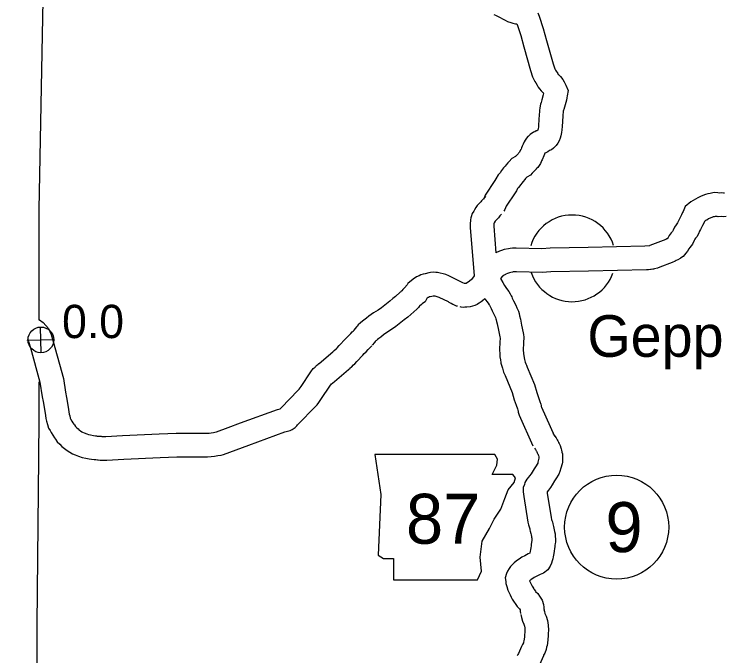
# Model space of a CAD drawing. Extents: x -939622 to -934222, y 1383701 to 1385301.
# Drawn here: x -936540.66 to -936513.63, y 1385146.18 to 1385170.59 of the extents above; entities that cross this region are included whole.
import ezdxf

# ---------------------------------------------------------------- set-up
doc = ezdxf.new("R2010")
doc.units = 0
for name, color, linetype in [('Level 10', 7, 'Continuous'), ('Level 15', 7, 'Continuous'), ('Level 2', 7, 'Continuous'), ('Level 21', 7, 'Continuous'), ('Level 24', 7, 'Continuous'), ('Level 25', 7, 'Continuous'), ('Level 26', 7, 'Continuous'), ('Level 27', 7, 'Continuous')]:
    doc.layers.add(name, color=color, linetype=linetype)

msp = doc.modelspace()

# ---------------------------------------------------------------- linework, layer by layer
at = {"layer": 'Level 10'}
for points in [[(-936520.739, 1385170.636), (-936520.687, 1385170.513), (-936520.531, 1385170.039), (-936520.405, 1385169.593), (-936520.158, 1385168.704), (-936520.105, 1385168.543), (-936520.089, 1385168.509), (-936520.063, 1385168.459), (-936520.043, 1385168.424), (-936520.008, 1385168.366), (-936519.984, 1385168.331), (-936519.961, 1385168.299), (-936519.941, 1385168.279), (-936519.876, 1385168.224), (-936519.792, 1385168.105), (-936519.738, 1385168.017), (-936519.681, 1385167.889), (-936519.59, 1385167.69), (-936519.623, 1385167.488), (-936519.637, 1385167.412), (-936519.653, 1385167.323), (-936519.723, 1385167.054), (-936519.755, 1385166.968), (-936519.76, 1385166.943), (-936519.772, 1385166.898), (-936519.774, 1385166.846), (-936519.787, 1385166.775), (-936519.789, 1385166.761), (-936519.794, 1385166.71), (-936519.816, 1385166.311), (-936519.824, 1385166.184), (-936519.84, 1385166.093), (-936519.86, 1385165.959), (-936519.888, 1385165.874), (-936519.926, 1385165.767), (-936519.975, 1385165.676), (-936520.044, 1385165.594), (-936520.098, 1385165.542), (-936520.15, 1385165.495), (-936520.222, 1385165.434), (-936520.291, 1385165.397), (-936520.36, 1385165.354), (-936520.413, 1385165.332), (-936520.466, 1385165.303), (-936520.471, 1385165.302), (-936520.476, 1385165.296), (-936520.476, 1385165.295), (-936520.487, 1385165.268), (-936520.508, 1385165.198), (-936520.572, 1385165.047), (-936520.596, 1385165.006), (-936520.611, 1385164.974), (-936520.637, 1385164.912), (-936520.738, 1385164.756), (-936520.8, 1385164.703), (-936520.804, 1385164.698), (-936520.83, 1385164.667), (-936520.864, 1385164.634), (-936520.892, 1385164.597), (-936520.954, 1385164.54), (-936521.022, 1385164.468), (-936521.156, 1385164.39), (-936521.169, 1385164.375), (-936521.207, 1385164.334), (-936521.238, 1385164.298), (-936521.292, 1385164.226), (-936521.351, 1385164.164), (-936521.392, 1385164.108), (-936521.471, 1385163.998), (-936521.51, 1385163.953), (-936521.557, 1385163.873), (-936521.602, 1385163.795), (-936521.939, 1385163.278), (-936521.966, 1385163.215), (-936521.991, 1385163.156), (-936522.028, 1385163.092)], [(-936522.412, 1385170.576), (-936522.348, 1385170.548), (-936522.278, 1385170.509), (-936521.98, 1385170.357), (-936521.89, 1385170.317), (-936521.773, 1385170.271), (-936521.69, 1385170.251), (-936521.586, 1385170.219), (-936521.54, 1385170.221), (-936521.53, 1385170.196), (-936521.392, 1385169.776), (-936521.272, 1385169.35), (-936521.02, 1385168.442), (-936520.943, 1385168.21), (-936520.895, 1385168.107), (-936520.851, 1385168.026), (-936520.821, 1385167.972), (-936520.767, 1385167.882), (-936520.723, 1385167.817), (-936520.671, 1385167.743), (-936520.614, 1385167.677), (-936520.547, 1385167.614), (-936520.543, 1385167.607), (-936520.535, 1385167.595), (-936520.523, 1385167.568), (-936520.533, 1385167.516), (-936520.583, 1385167.324), (-936520.618, 1385167.228), (-936520.633, 1385167.162), (-936520.648, 1385167.107), (-936520.67, 1385167.007), (-936520.672, 1385166.939), (-936520.674, 1385166.925), (-936520.682, 1385166.873), (-936520.692, 1385166.778), (-936520.714, 1385166.364), (-936520.719, 1385166.293), (-936520.728, 1385166.239), (-936520.737, 1385166.18), (-936520.775, 1385166.156), (-936520.799, 1385166.146), (-936520.852, 1385166.118), (-936520.905, 1385166.096), (-936521.036, 1385166.014), (-936521.098, 1385165.948), (-936521.116, 1385165.929), (-936521.167, 1385165.876), (-936521.225, 1385165.797), (-936521.266, 1385165.731), (-936521.304, 1385165.649), (-936521.338, 1385165.562), (-936521.356, 1385165.504), (-936521.377, 1385165.455), (-936521.393, 1385165.428), (-936521.431, 1385165.345), (-936521.479, 1385165.295), (-936521.494, 1385165.277), (-936521.542, 1385165.23), (-936521.56, 1385165.205), (-936521.586, 1385165.182), (-936521.588, 1385165.179), (-936521.732, 1385165.094), (-936521.83, 1385164.985), (-936521.879, 1385164.934), (-936521.942, 1385164.859), (-936521.98, 1385164.808), (-936522.045, 1385164.74), (-936522.119, 1385164.637), (-936522.178, 1385164.556), (-936522.245, 1385164.478), (-936522.335, 1385164.326), (-936522.371, 1385164.264), (-936522.737, 1385163.703), (-936522.795, 1385163.565), (-936522.799, 1385163.557), (-936522.807, 1385163.542)], [(-936522.72, 1385163.65), (-936522.753, 1385163.62), (-936522.781, 1385163.591), (-936522.819, 1385163.554), (-936522.878, 1385163.487), (-936522.911, 1385163.446), (-936522.934, 1385163.423), (-936522.993, 1385163.361), (-936523.043, 1385163.304), (-936523.097, 1385163.236), (-936523.155, 1385163.144), (-936523.179, 1385163.092), (-936523.242, 1385163.006), (-936523.278, 1385162.876), (-936523.286, 1385162.84), (-936523.302, 1385162.768), (-936523.306, 1385162.694), (-936523.308, 1385162.664), (-936523.312, 1385162.616), (-936523.316, 1385162.549), (-936523.314, 1385162.478), (-936523.167, 1385160.638)], [(-936522.116, 1385162.984), (-936522.123, 1385162.977), (-936522.142, 1385162.957), (-936522.168, 1385162.931), (-936522.186, 1385162.912), (-936522.24, 1385162.843), (-936522.293, 1385162.791), (-936522.327, 1385162.755), (-936522.353, 1385162.726), (-936522.362, 1385162.714), (-936522.363, 1385162.713), (-936522.395, 1385162.644), (-936522.409, 1385162.624), (-936522.41, 1385162.598), (-936522.415, 1385162.55), (-936522.415, 1385162.539), (-936522.415, 1385162.526), (-936522.334, 1385161.511)], [(-936522.166, 1385160.536), (-936522.071, 1385160.376), (-936522.006, 1385160.261), (-936521.954, 1385160.195), (-936521.891, 1385160.103), (-936521.844, 1385160.035), (-936521.787, 1385159.949), (-936521.753, 1385159.873), (-936521.734, 1385159.834), (-936521.71, 1385159.783), (-936521.663, 1385159.685), (-936521.583, 1385159.514), (-936521.536, 1385159.422), (-936521.481, 1385159.292), (-936521.454, 1385159.194), (-936521.433, 1385159.113), (-936521.404, 1385158.98), (-936521.36, 1385158.752), (-936521.294, 1385158.463), (-936521.286, 1385158.396), (-936521.27, 1385158.303), (-936521.28, 1385158.085), (-936521.292, 1385157.799), (-936521.291, 1385157.692), (-936521.29, 1385157.679), (-936521.287, 1385157.667), (-936521.273, 1385157.596), (-936521.264, 1385157.517), (-936521.242, 1385157.456), (-936521.217, 1385157.346), (-936521.199, 1385157.286), (-936521.177, 1385157.238), (-936521.15, 1385157.162), (-936520.869, 1385156.502), (-936520.778, 1385156.196), (-936520.709, 1385156), (-936520.658, 1385155.846), (-936520.629, 1385155.755), (-936520.615, 1385155.694), (-936520.608, 1385155.66), (-936520.6, 1385155.632), (-936520.111, 1385154.538)], [(-936522.753, 1385159.754), (-936522.68, 1385159.663), (-936522.633, 1385159.594), (-936522.589, 1385159.53), (-936522.579, 1385159.515), (-936522.57, 1385159.495), (-936522.546, 1385159.445), (-936522.521, 1385159.393), (-936522.476, 1385159.3), (-936522.391, 1385159.118), (-936522.352, 1385159.042), (-936522.334, 1385158.998), (-936522.323, 1385158.959), (-936522.308, 1385158.901), (-936522.286, 1385158.801), (-936522.241, 1385158.566), (-936522.182, 1385158.309), (-936522.177, 1385158.268), (-936522.174, 1385158.247), (-936522.179, 1385158.122), (-936522.192, 1385157.813), (-936522.19, 1385157.661), (-936522.184, 1385157.553), (-936522.168, 1385157.482), (-936522.163, 1385157.457), (-936522.146, 1385157.308), (-936522.106, 1385157.2), (-936522.088, 1385157.118), (-936522.044, 1385156.969), (-936522.011, 1385156.897), (-936521.988, 1385156.835), (-936521.717, 1385156.196), (-936521.634, 1385155.919), (-936521.561, 1385155.708), (-936521.513, 1385155.568), (-936521.499, 1385155.521), (-936521.494, 1385155.498), (-936521.483, 1385155.449), (-936521.453, 1385155.333), (-936520.933, 1385154.171)], [(-936520.173, 1385154.639), (-936520.112, 1385154.564), (-936520.087, 1385154.527), (-936520.04, 1385154.473), (-936519.999, 1385154.39), (-936519.983, 1385154.357), (-936519.959, 1385154.309), (-936519.952, 1385154.29), (-936519.93, 1385154.251), (-936519.895, 1385154.172), (-936519.864, 1385154.089), (-936519.857, 1385154.057), (-936519.841, 1385154.003), (-936519.828, 1385153.938), (-936519.824, 1385153.918), (-936519.803, 1385153.855), (-936519.8, 1385153.753), (-936519.799, 1385153.732), (-936519.798, 1385153.688), (-936519.8, 1385153.612), (-936519.806, 1385153.547), (-936519.819, 1385153.486), (-936519.825, 1385153.448), (-936519.847, 1385153.352), (-936519.867, 1385153.31), (-936519.902, 1385153.192), (-936519.947, 1385153.092), (-936520.056, 1385152.909), (-936520.104, 1385152.829), (-936520.193, 1385152.686), (-936520.259, 1385152.581), (-936520.338, 1385152.478), (-936520.39, 1385152.41), (-936520.385, 1385152.37), (-936520.232, 1385151.442), (-936520.214, 1385151.367), (-936520.204, 1385151.322), (-936520.188, 1385151.273), (-936520.164, 1385151.196), (-936520.146, 1385151.102), (-936520.131, 1385151.032), (-936520.117, 1385150.975), (-936520.101, 1385150.902), (-936520.084, 1385150.82), (-936520.076, 1385150.713), (-936520.069, 1385150.628), (-936520.071, 1385150.512), (-936520.082, 1385150.434), (-936520.089, 1385150.38), (-936520.097, 1385150.326), (-936520.101, 1385150.262), (-936520.116, 1385150.158), (-936520.129, 1385150.069), (-936520.151, 1385149.945), (-936520.173, 1385149.863), (-936520.193, 1385149.792), (-936520.223, 1385149.701), (-936520.273, 1385149.592), (-936520.364, 1385149.445), (-936520.522, 1385149.321), (-936520.651, 1385149.27), (-936520.706, 1385149.243), (-936520.832, 1385149.18), (-936520.885, 1385149.154), (-936520.933, 1385149.119), (-936520.988, 1385149.082), (-936521.02, 1385149.058), (-936521.052, 1385149.032), (-936521.045, 1385149.007), (-936521.032, 1385148.983), (-936520.995, 1385148.907), (-936520.951, 1385148.828), (-936520.929, 1385148.783), (-936520.889, 1385148.722), (-936520.879, 1385148.698), (-936520.831, 1385148.631), (-936520.824, 1385148.623), (-936520.744, 1385148.548), (-936520.672, 1385148.442), (-936520.647, 1385148.411), (-936520.577, 1385148.297), (-936520.526, 1385148.132), (-936520.517, 1385148.032), (-936520.513, 1385147.977), (-936520.503, 1385147.911)], [(-936520.871, 1385154.071), (-936520.832, 1385154.023), (-936520.801, 1385153.977), (-936520.797, 1385153.973), (-936520.79, 1385153.958), (-936520.782, 1385153.941), (-936520.763, 1385153.896), (-936520.734, 1385153.845), (-936520.73, 1385153.835), (-936520.727, 1385153.828), (-936520.716, 1385153.791), (-936520.708, 1385153.747), (-936520.699, 1385153.709), (-936520.699, 1385153.702), (-936520.737, 1385153.54), (-936520.746, 1385153.51), (-936520.83, 1385153.369), (-936520.874, 1385153.296), (-936520.956, 1385153.163), (-936520.998, 1385153.096), (-936521.052, 1385153.025), (-936521.091, 1385152.975), (-936521.16, 1385152.901), (-936521.229, 1385152.77), (-936521.252, 1385152.699), (-936521.299, 1385152.574), (-936521.293, 1385152.409), (-936521.287, 1385152.325), (-936521.276, 1385152.241), (-936521.115, 1385151.266), (-936521.09, 1385151.162), (-936521.073, 1385151.087), (-936521.048, 1385151.006), (-936521.038, 1385150.975), (-936521.027, 1385150.92), (-936521.007, 1385150.829), (-936520.994, 1385150.773), (-936520.981, 1385150.714), (-936520.977, 1385150.694), (-936520.973, 1385150.646), (-936520.97, 1385150.598), (-936520.97, 1385150.582), (-936520.973, 1385150.557), (-936520.981, 1385150.502), (-936520.993, 1385150.417), (-936520.997, 1385150.355), (-936521.006, 1385150.29), (-936521.017, 1385150.215), (-936521.031, 1385150.139), (-936521.041, 1385150.1), (-936521.047, 1385150.078), (-936521.105, 1385150.05), (-936521.233, 1385149.985), (-936521.352, 1385149.927), (-936521.451, 1385149.855), (-936521.508, 1385149.816), (-936521.569, 1385149.771), (-936521.645, 1385149.71), (-936521.719, 1385149.643), (-936521.774, 1385149.575), (-936521.836, 1385149.503), (-936521.894, 1385149.396), (-936521.928, 1385149.305), (-936521.979, 1385149.145), (-936521.958, 1385148.997), (-936521.952, 1385148.93), (-936521.925, 1385148.814), (-936521.885, 1385148.668), (-936521.834, 1385148.573), (-936521.793, 1385148.49), (-936521.748, 1385148.409), (-936521.712, 1385148.336), (-936521.528, 1385148.055), (-936521.452, 1385147.978), (-936521.433, 1385147.96), (-936521.412, 1385147.929), (-936521.408, 1385147.878), (-936521.394, 1385147.782)], [(-936520.509, 1385147.944), (-936520.492, 1385147.866), (-936520.469, 1385147.79), (-936520.428, 1385147.688), (-936520.374, 1385147.523), (-936520.341, 1385147.342), (-936520.33, 1385147.147), (-936520.341, 1385147.029), (-936520.344, 1385146.933), (-936520.354, 1385146.79), (-936520.375, 1385146.654), (-936520.39, 1385146.574), (-936520.404, 1385146.501), (-936520.425, 1385146.413), (-936520.474, 1385146.273), (-936520.52, 1385146.199), (-936520.53, 1385146.173), (-936520.682, 1385145.83), (-936520.693, 1385145.815)], [(-936521.388, 1385147.749), (-936521.363, 1385147.637), (-936521.319, 1385147.492), (-936521.274, 1385147.381), (-936521.248, 1385147.302), (-936521.237, 1385147.237), (-936521.233, 1385147.162), (-936521.24, 1385147.081), (-936521.243, 1385146.978), (-936521.249, 1385146.892), (-936521.262, 1385146.804), (-936521.273, 1385146.745), (-936521.284, 1385146.691), (-936521.29, 1385146.664), (-936521.325, 1385146.608), (-936521.359, 1385146.525), (-936521.475, 1385146.263), (-936521.5, 1385146.225), (-936521.526, 1385146.177)]]:
    msp.add_lwpolyline(points, dxfattribs=at)
at = {"layer": 'Level 15'}
for points in [[(-936513.643, 1385163.785), (-936513.675, 1385163.782), (-936513.744, 1385163.787), (-936513.831, 1385163.785), (-936513.894, 1385163.787), (-936514.031, 1385163.8), (-936514.189, 1385163.77), (-936514.274, 1385163.756), (-936514.363, 1385163.729), (-936514.525, 1385163.666), (-936514.575, 1385163.635), (-936514.658, 1385163.598), (-936514.923, 1385163.443), (-936515.132, 1385163.266), (-936515.212, 1385163.083), (-936515.234, 1385163.038), (-936515.279, 1385162.95), (-936515.351, 1385162.805), (-936515.394, 1385162.721), (-936515.426, 1385162.653), (-936515.448, 1385162.617), (-936515.477, 1385162.575), (-936515.537, 1385162.486), (-936515.595, 1385162.375), (-936515.622, 1385162.318), (-936515.664, 1385162.265), (-936515.74, 1385162.165), (-936515.787, 1385162.089), (-936515.82, 1385162.047), (-936515.828, 1385162.041), (-936515.871, 1385162.021), (-936515.972, 1385161.979), (-936516.482, 1385161.785), (-936516.497, 1385161.777), (-936516.672, 1385161.756), (-936518.829, 1385161.707), (-936520.268, 1385161.68), (-936520.584, 1385161.666), (-936521.559, 1385161.685), (-936521.698, 1385161.681), (-936521.787, 1385161.674), (-936521.854, 1385161.663), (-936522.024, 1385161.633), (-936522.118, 1385161.594), (-936522.2, 1385161.57), (-936522.334, 1385161.511)], [(-936513.581, 1385162.887), (-936513.662, 1385162.878), (-936513.767, 1385162.886), (-936513.877, 1385162.883), (-936513.913, 1385162.888), (-936513.953, 1385162.889), (-936513.988, 1385162.892), (-936514.03, 1385162.884), (-936514.07, 1385162.877), (-936514.071, 1385162.877), (-936514.123, 1385162.857), (-936514.156, 1385162.837), (-936514.245, 1385162.797), (-936514.314, 1385162.757), (-936514.363, 1385162.738), (-936514.391, 1385162.714), (-936514.395, 1385162.704), (-936514.43, 1385162.633), (-936514.476, 1385162.544), (-936514.546, 1385162.402), (-936514.584, 1385162.328), (-936514.632, 1385162.226), (-936514.696, 1385162.121), (-936514.736, 1385162.064), (-936514.762, 1385162.025), (-936514.79, 1385161.972), (-936514.854, 1385161.84), (-936514.952, 1385161.714), (-936514.997, 1385161.655), (-936515.049, 1385161.571), (-936515.109, 1385161.495), (-936515.208, 1385161.366), (-936515.308, 1385161.305), (-936515.326, 1385161.292), (-936515.41, 1385161.24), (-936515.477, 1385161.212), (-936515.51, 1385161.197), (-936515.636, 1385161.144), (-936516.1, 1385160.968), (-936516.187, 1385160.919), (-936516.296, 1385160.896), (-936516.335, 1385160.889), (-936516.365, 1385160.885), (-936516.429, 1385160.875), (-936516.449, 1385160.874), (-936516.525, 1385160.858), (-936516.57, 1385160.862), (-936516.609, 1385160.858), (-936518.81, 1385160.807), (-936520.239, 1385160.781), (-936520.572, 1385160.766), (-936521.555, 1385160.785), (-936521.651, 1385160.782), (-936521.681, 1385160.78), (-936521.704, 1385160.776), (-936521.767, 1385160.765), (-936521.769, 1385160.764), (-936521.815, 1385160.745), (-936521.889, 1385160.723), (-936521.96, 1385160.692), (-936521.972, 1385160.687), (-936522.024, 1385160.653), (-936522.064, 1385160.63), (-936522.08, 1385160.616), (-936522.166, 1385160.536)], [(-936523.562, 1385160.352), (-936523.949, 1385160.548), (-936524.124, 1385160.632), (-936524.245, 1385160.684), (-936524.552, 1385160.76), (-936524.624, 1385160.764), (-936524.713, 1385160.769), (-936524.826, 1385160.758), (-936524.889, 1385160.746), (-936525.028, 1385160.714), (-936525.099, 1385160.698), (-936525.191, 1385160.667), (-936525.26, 1385160.636), (-936525.349, 1385160.596), (-936525.485, 1385160.504), (-936525.688, 1385160.337), (-936525.711, 1385160.288), (-936525.806, 1385160.173), (-936525.877, 1385160.112), (-936525.917, 1385160.066), (-936525.934, 1385160.048), (-936525.954, 1385160.027), (-936525.973, 1385160.007), (-936526.152, 1385159.848), (-936526.251, 1385159.766), (-936526.375, 1385159.667), (-936526.692, 1385159.421), (-936526.809, 1385159.331), (-936526.988, 1385159.224), (-936527.165, 1385159.095), (-936527.252, 1385159.023), (-936527.314, 1385158.982), (-936527.405, 1385158.913), (-936527.483, 1385158.847), (-936527.569, 1385158.767), (-936527.606, 1385158.719), (-936527.636, 1385158.688), (-936527.735, 1385158.565)], [(-936523.167, 1385160.638), (-936523.226, 1385160.54), (-936523.264, 1385160.492), (-936523.34, 1385160.436), (-936523.393, 1385160.393), (-936523.415, 1385160.377), (-936523.454, 1385160.35), (-936523.459, 1385160.348), (-936523.546, 1385160.336), (-936523.55, 1385160.336)], [(-936523.796, 1385159.476), (-936523.832, 1385159.484), (-936523.939, 1385159.529), (-936523.967, 1385159.549), (-936524.036, 1385159.583), (-936524.118, 1385159.622), (-936524.144, 1385159.644), (-936524.497, 1385159.812), (-936524.534, 1385159.828), (-936524.609, 1385159.847), (-936524.64, 1385159.864), (-936524.675, 1385159.866), (-936524.692, 1385159.867), (-936524.694, 1385159.867), (-936524.703, 1385159.865), (-936524.833, 1385159.835), (-936524.857, 1385159.83), (-936524.861, 1385159.829), (-936524.893, 1385159.815), (-936524.909, 1385159.807), (-936524.946, 1385159.783), (-936524.959, 1385159.772), (-936525.02, 1385159.641), (-936525.129, 1385159.579), (-936525.161, 1385159.54), (-936525.24, 1385159.473), (-936525.25, 1385159.461), (-936525.28, 1385159.43), (-936525.3, 1385159.408), (-936525.346, 1385159.36), (-936525.566, 1385159.165), (-936525.684, 1385159.067), (-936525.819, 1385158.96), (-936526.142, 1385158.708), (-936526.302, 1385158.586), (-936526.49, 1385158.473), (-936526.613, 1385158.383), (-936526.714, 1385158.299), (-936526.794, 1385158.246), (-936526.844, 1385158.209), (-936526.883, 1385158.175), (-936526.903, 1385158.157), (-936526.924, 1385158.131), (-936526.958, 1385158.094), (-936527.036, 1385157.999)], [(-936522.753, 1385159.754), (-936522.84, 1385159.682), (-936522.895, 1385159.642), (-936522.969, 1385159.591), (-936522.998, 1385159.577), (-936523.053, 1385159.538), (-936523.141, 1385159.506), (-936523.223, 1385159.475), (-936523.319, 1385159.459), (-936523.442, 1385159.442), (-936523.512, 1385159.435), (-936523.579, 1385159.434), (-936523.65, 1385159.44), (-936523.699, 1385159.448)], [(-936539.698, 1385158.962), (-936539.554, 1385158.864), (-936539.351, 1385158.63), (-936539.247, 1385158.398), (-936539.176, 1385158.132), (-936538.786, 1385156.73)], [(-936538.786, 1385156.73), (-936538.71, 1385156.21), (-936538.672, 1385156.005), (-936538.607, 1385155.634), (-936538.578, 1385155.461), (-936538.565, 1385155.376), (-936538.548, 1385155.304), (-936538.53, 1385155.22), (-936538.514, 1385155.195), (-936538.468, 1385155.109), (-936538.431, 1385155.046), (-936538.395, 1385154.991), (-936538.371, 1385154.959), (-936538.331, 1385154.905), (-936538.291, 1385154.864), (-936538.23, 1385154.807), (-936538.184, 1385154.765), (-936538.142, 1385154.735), (-936538.08, 1385154.694), (-936538.066, 1385154.686), (-936537.997, 1385154.66), (-936537.894, 1385154.616), (-936537.835, 1385154.597), (-936537.754, 1385154.579), (-936537.647, 1385154.56), (-936537.566, 1385154.545), (-936537.53, 1385154.54), (-936537.506, 1385154.539), (-936537.425, 1385154.534), (-936537.352, 1385154.528), (-936537.327, 1385154.524), (-936537.168, 1385154.526), (-936536.535, 1385154.562), (-936535.145, 1385154.62), (-936534.817, 1385154.632), (-936534.497, 1385154.644), (-936533.474, 1385154.649), (-936533.329, 1385154.648), (-936533.242, 1385154.652), (-936533.17, 1385154.661), (-936533.072, 1385154.677), (-936532.981, 1385154.695), (-936532.958, 1385154.7), (-936532.525, 1385154.857), (-936532.053, 1385155.039), (-936530.642, 1385155.549), (-936530.539, 1385155.578), (-936530.507, 1385155.612), (-936529.852, 1385156.285), (-936529.818, 1385156.319), (-936529.814, 1385156.325), (-936529.747, 1385156.428), (-936529.377, 1385156.976), (-936529.285, 1385157.113), (-936529.216, 1385157.164), (-936529.196, 1385157.184), (-936529.172, 1385157.205), (-936529.155, 1385157.223), (-936529.097, 1385157.276), (-936529.067, 1385157.296), (-936529.058, 1385157.304), (-936528.539, 1385157.744), (-936528.482, 1385157.798), (-936528.409, 1385157.86), (-936528.395, 1385157.868), (-936528.391, 1385157.873), (-936528.375, 1385157.889), (-936528.298, 1385157.981), (-936528.05, 1385158.237), (-936527.984, 1385158.307), (-936527.911, 1385158.378), (-936527.851, 1385158.442), (-936527.798, 1385158.498), (-936527.769, 1385158.529), (-936527.743, 1385158.554), (-936527.74, 1385158.557), (-936527.714, 1385158.585)], [(-936540.18, 1385158.201), (-936540.157, 1385158.186), (-936540.118, 1385158.14), (-936540.098, 1385158.096), (-936540.044, 1385157.895), (-936539.681, 1385156.591)], [(-936539.681, 1385156.591), (-936539.591, 1385156.025), (-936539.558, 1385155.846), (-936539.494, 1385155.48), (-936539.466, 1385155.318), (-936539.449, 1385155.205), (-936539.425, 1385155.104), (-936539.397, 1385154.974), (-936539.354, 1385154.843), (-936539.296, 1385154.748), (-936539.252, 1385154.667), (-936539.195, 1385154.57), (-936539.131, 1385154.472), (-936539.092, 1385154.421), (-936539.02, 1385154.323), (-936538.924, 1385154.223), (-936538.842, 1385154.146), (-936538.746, 1385154.059), (-936538.648, 1385153.991), (-936538.544, 1385153.922), (-936538.442, 1385153.867), (-936538.334, 1385153.826), (-936538.213, 1385153.774), (-936538.072, 1385153.727), (-936537.929, 1385153.696), (-936537.806, 1385153.674), (-936537.713, 1385153.657), (-936537.616, 1385153.643), (-936537.549, 1385153.64), (-936537.492, 1385153.637), (-936537.463, 1385153.634), (-936537.391, 1385153.623), (-936537.136, 1385153.626), (-936536.491, 1385153.663), (-936535.109, 1385153.72), (-936534.783, 1385153.733), (-936534.478, 1385153.744), (-936533.477, 1385153.749), (-936533.309, 1385153.747), (-936533.163, 1385153.755), (-936533.043, 1385153.77), (-936532.914, 1385153.791), (-936532.789, 1385153.815), (-936532.699, 1385153.837), (-936532.21, 1385154.014), (-936531.738, 1385154.196), (-936530.366, 1385154.692), (-936530.165, 1385154.748), (-936530.081, 1385154.786), (-936529.976, 1385154.858), (-936529.912, 1385154.925), (-936529.879, 1385154.964), (-936529.867, 1385154.979), (-936529.857, 1385154.99), (-936529.21, 1385155.654), (-936529.133, 1385155.731), (-936529.074, 1385155.812), (-936528.997, 1385155.93), (-936528.629, 1385156.475), (-936528.618, 1385156.491), (-936528.589, 1385156.52), (-936528.548, 1385156.555), (-936528.544, 1385156.559), (-936528.475, 1385156.618), (-936527.938, 1385157.074), (-936527.884, 1385157.126), (-936527.875, 1385157.132), (-936527.83, 1385157.162), (-936527.746, 1385157.244), (-936527.704, 1385157.29), (-936527.63, 1385157.377), (-936527.399, 1385157.616), (-936527.342, 1385157.676), (-936527.269, 1385157.747), (-936527.196, 1385157.825), (-936527.143, 1385157.881), (-936527.132, 1385157.893), (-936527.106, 1385157.918), (-936527.085, 1385157.94), (-936527.059, 1385157.967)]]:
    msp.add_lwpolyline(points, dxfattribs=at)
at = {"layer": 'Level 2'}
for points in [[(-936540.347, 1385221.297), (-936540.335, 1385218.87), (-936540.348, 1385210.829), (-936540.046, 1385202.839), (-936540.072, 1385194.973), (-936539.678, 1385187.011), (-936539.491, 1385187.013), (-936539.626, 1385179.103), (-936539.564, 1385171.123), (-936539.721, 1385163.162), (-936539.72, 1385158.949)], [(-936539.72, 1385156.597), (-936539.72, 1385155.19), (-936539.736, 1385153.704)], [(-936539.736, 1385153.704), (-936539.799, 1385147.351), (-936539.791, 1385139.387), (-936540.106, 1385139.382), (-936540.351, 1385131.414), (-936540.341, 1385123.483), (-936540.299, 1385115.429), (-936540.591, 1385107.391), (-936540.658, 1385099.392), (-936540.484, 1385091.499), (-936539.493, 1385091.482), (-936539.547, 1385086.813)]]:
    msp.add_lwpolyline(points, dxfattribs=at)
at = {"layer": 'Level 21'}
msp.add_lwpolyline([(-936526.942, 1385153.838), (-936526.714, 1385152.316), (-936526.816, 1385150.006), (-936526.613, 1385149.879), (-936526.232, 1385149.879), (-936526.232, 1385149.067), (-936523.034, 1385149.067), (-936522.882, 1385149.397), (-936522.933, 1385149.93), (-936522.857, 1385150.539), (-936522.578, 1385151.021), (-936522.4, 1385151.377), (-936522.146, 1385151.757), (-936521.994, 1385152.163), (-936521.867, 1385152.493), (-936521.639, 1385152.772), (-936521.588, 1385152.95), (-936521.689, 1385153.077), (-936522.476, 1385153.077), (-936522.298, 1385153.432), (-936522.273, 1385153.66), (-936522.378, 1385153.836)], close=True, dxfattribs=at)
at = {"layer": 'Level 24'}
for start, end in [(17.1986, 163.1786), (199.179, 340.0169)]:
    msp.add_arc((-936519.433, 1385161.298), 1.65, start, end, dxfattribs=at)
at = {"layer": 'Level 26'}
for p, q in [((-936539.632, 1385157.709), (-936539.654, 1385158.685)), ((-936540.131, 1385158.186), (-936539.155, 1385158.208))]:
    msp.add_line(p, q, dxfattribs=at)
msp.add_circle((-936539.643, 1385158.197), 0.488, dxfattribs=at)
at = {"layer": 'Level 27'}
msp.add_circle((-936517.741, 1385151.071), 1.98, dxfattribs=at)

# ---------------------------------------------------------------- texts
at = {"layer": 'Level 21'}
msp.add_text('87', height=1.9008, dxfattribs=at).set_placement((-936525.756, 1385150.44))
at = {"layer": 'Level 24'}
msp.add_text('Gepp', height=1.584, dxfattribs=at).set_placement((-936518.856, 1385157.552))
at = {"layer": 'Level 25'}
msp.add_text('0.0', height=1.2672, dxfattribs=at).set_placement((-936538.837, 1385158.264))
at = {"layer": 'Level 27'}
msp.add_text('9', height=1.901, dxfattribs=at).set_placement((-936518.167, 1385150.121))

doc.saveas('drawing.dxf')
